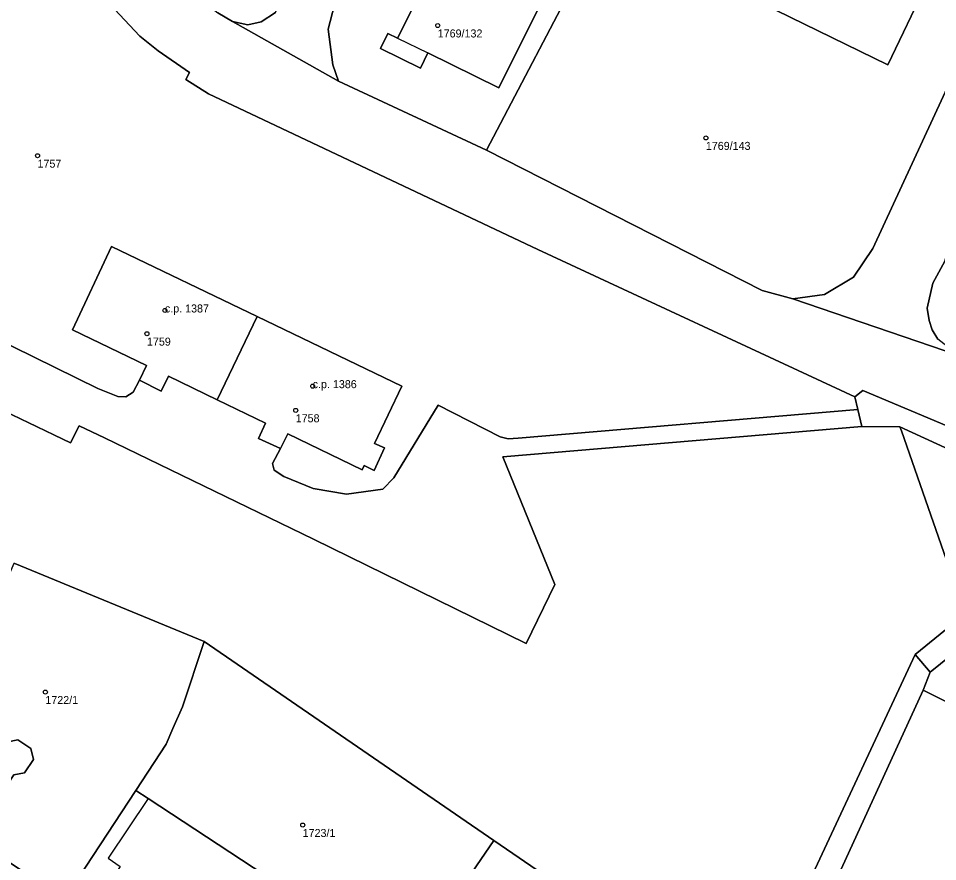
# Model space of a CAD drawing. Extents: x -878211 to -870363, y -1058464 to -1052522.
# Drawn here: x -874992.2 to -874877.4, y -1055715.8 to -1055610.5 of the extents above; entities that cross this region are included whole.
import ezdxf

# ---------------------------------------------------------------- set-up
doc = ezdxf.new("R2010")
doc.units = 0
for name, color, linetype in [('Definiční body', 7, 'Continuous'), ('Polygon budovy', 7, 'Continuous'), ('Polygon parcely', 7, 'Continuous')]:
    doc.layers.add(name, color=color, linetype=linetype)

msp = doc.modelspace()

# ---------------------------------------------------------------- linework, layer by layer
at = {"layer": 'Definiční body'}
for centre in [(-874939.8, -1055611.42994), (-874906.31, -1055625.46994), (-874989.79, -1055627.68994), (-874973.88, -1055647.00994), (-874976.12, -1055649.90994), (-874955.42, -1055656.45994), (-874957.54, -1055659.47994), (-874988.81, -1055694.65994), (-874956.67, -1055711.25994)]:
    msp.add_circle(centre, 0.25, dxfattribs=at)
at = {"layer": 'Polygon budovy'}
for points in [[(-874883.59, -1055616.33), (-874878.69, -1055606.16), (-874929.24, -1055581.41), (-874934.18, -1055591.62)], [(-874938.53, -1055600.43), (-874944.82, -1055613.01), (-874941.02, -1055614.85), (-874932.16, -1055619.23), (-874925.98, -1055606.74)], [(-874980.53, -1055639.03), (-874985.43, -1055649.42), (-874976.17, -1055653.88), (-874977.06, -1055655.71), (-874974.33, -1055657.07), (-874973.42, -1055655.21), (-874967.37, -1055658.16), (-874962.37, -1055647.76)], [(-874962.37, -1055647.76), (-874967.37, -1055658.16), (-874961.32, -1055661.08), (-874962.2, -1055662.98), (-874959.43, -1055664.26), (-874958.54, -1055662.42), (-874949.25, -1055666.9), (-874948.99, -1055666.37), (-874947.76, -1055666.97), (-874946.43, -1055664.18), (-874947.7, -1055663.61), (-874944.3, -1055656.47)], [(-875001.97, -1055706.33), (-875003.55, -1055708.95), (-875003.79, -1055708.8), (-875005.06, -1055711.01), (-875008.62, -1055716.43), (-875003.97, -1055719.54), (-875003.15, -1055718.29), (-874998.58, -1055721.28), (-874997.98, -1055720.35), (-874995.05, -1055716), (-874994.51, -1055715.16), (-874997.12, -1055713.44), (-874994.96, -1055710.13), (-874995.24, -1055708.75), (-874992.75, -1055704.97), (-874991.42, -1055704.76), (-874990.31, -1055703.08), (-874990.63, -1055701.69), (-874992.26, -1055700.6), (-874993.65, -1055700.9), (-874996.96, -1055698.72)], [(-874979.47, -1055716.42), (-874986.33, -1055726.56), (-874955.36, -1055746.88), (-874947.76, -1055735.18), (-874938.36, -1055741.18), (-874935.48, -1055736.79), (-874944.77, -1055730.73), (-874950.36, -1055727.08), (-874952.24, -1055725.86), (-874955.77, -1055723.54), (-874957.67, -1055722.37), (-874961.06, -1055720.18), (-874959.92, -1055718.48), (-874975.96, -1055707.95), (-874980.97, -1055715.4)]]:
    msp.add_lwpolyline(points, close=True, dxfattribs=at)
at = {"layer": 'Polygon parcely'}
for points in [[(-874878.69, -1055606.16), (-874883.59, -1055616.33), (-874934.18, -1055591.62), (-874929.24, -1055581.41), (-874935.73, -1055578.22), (-874939.21, -1055579.91), (-874944.69, -1055591.58), (-874921.34, -1055603.38), (-874933.71, -1055626.98), (-874899.28, -1055644.5), (-874895.45, -1055645.55), (-874891.48, -1055645.03), (-874887.87, -1055642.85), (-874885.47, -1055639.27), (-874874.32, -1055615.24), (-874873.51, -1055612.14), (-874874.31, -1055609.73), (-874876.14, -1055607.41)], [(-874934.18, -1055591.62), (-874883.59, -1055616.33), (-874878.69, -1055606.16), (-874929.24, -1055581.41)], [(-874933.71, -1055626.98), (-874921.34, -1055603.38), (-874944.69, -1055591.58), (-874952.7, -1055608.85), (-874953.47, -1055611.88), (-874952.92, -1055616.33), (-874952.2, -1055618.37)], [(-874955.37, -1055599.71), (-874958.02, -1055598.41), (-874966.51, -1055594.21), (-874969.65, -1055600.54), (-874972.32, -1055604.78), (-874971.99, -1055606.2), (-874967.27, -1055609.85), (-874965.45, -1055610.93), (-874963.53, -1055611.33), (-874961.86, -1055610.98), (-874960.05, -1055609.79)], [(-874944.82, -1055613.01), (-874946.05, -1055612.41), (-874946.94, -1055614.29), (-874941.95, -1055616.75), (-874941.02, -1055614.85), (-874932.16, -1055619.23), (-874925.98, -1055606.74), (-874938.53, -1055600.43)], [(-874944.82, -1055613.01), (-874938.53, -1055600.43), (-874925.98, -1055606.74), (-874932.16, -1055619.23), (-874941.02, -1055614.85), (-874941.95, -1055616.75), (-874946.94, -1055614.29), (-874946.05, -1055612.41)], [(-874974.33, -1055657.07), (-874973.42, -1055655.21), (-874967.37, -1055658.16), (-874962.37, -1055647.76), (-874980.53, -1055639.03), (-874985.43, -1055649.42), (-874976.17, -1055653.88), (-874977.06, -1055655.71)], [(-874967.37, -1055658.16), (-874961.32, -1055661.08), (-874962.2, -1055662.98), (-874959.43, -1055664.26), (-874958.54, -1055662.42), (-874949.25, -1055666.9), (-874948.99, -1055666.37), (-874947.76, -1055666.97), (-874946.43, -1055664.18), (-874947.7, -1055663.61), (-874944.3, -1055656.47), (-874962.37, -1055647.76)], [(-874986.4, -1055720.52), (-874977.5, -1055706.94), (-874973.74, -1055701.16), (-874972.89, -1055699.22), (-874971.69, -1055696.51), (-874968.96, -1055688.35), (-874992.64, -1055678.62), (-874992.74, -1055678.6), (-874999.62, -1055694.59), (-875000.98, -1055697.31), (-875005.29, -1055704.16), (-875001.97, -1055706.33), (-874996.96, -1055698.72), (-874993.65, -1055700.9), (-874992.26, -1055700.6), (-874990.63, -1055701.69), (-874990.31, -1055703.08), (-874991.42, -1055704.76), (-874992.75, -1055704.97), (-874995.24, -1055708.75), (-874994.96, -1055710.13), (-874997.12, -1055713.44), (-874994.51, -1055715.16)], [(-874872.06, -1055687.14), (-874878.28, -1055692.17), (-874879.16, -1055694.43), (-874801.27, -1055733.29), (-874794.82, -1055722.79), (-874793.78, -1055720.54), (-874794.9, -1055717.88), (-874820.67, -1055707.83), (-874822.07, -1055711.65), (-874844.37, -1055702.96), (-874842.9, -1055699.15), (-874870, -1055688.54)], [(-874951.78, -1055725.17), (-874949.9, -1055726.39), (-874950.36, -1055727.08), (-874944.77, -1055730.73), (-874932.81, -1055713.2), (-874968.96, -1055688.35), (-874971.69, -1055696.51), (-874972.89, -1055699.22), (-874973.74, -1055701.16), (-874977.5, -1055706.94), (-874975.96, -1055707.95), (-874959.92, -1055718.48), (-874961.06, -1055720.18), (-874957.67, -1055722.37), (-874957.19, -1055721.64), (-874955.32, -1055722.85), (-874955.77, -1055723.54), (-874952.24, -1055725.86)], [(-874880.16, -1055689.97), (-874893.52, -1055718.62), (-874895.01, -1055733.79), (-874895.44, -1055738.75), (-874894.69, -1055743.27), (-874911.11, -1055765.26), (-874911.55, -1055765.3), (-874920.44, -1055777.23), (-874920.19, -1055777.4), (-874918.35, -1055775.04), (-874916.54, -1055776.42), (-874899.93, -1055754.08), (-874892.79, -1055744.6), (-874889.21, -1055739.85), (-874890.42, -1055722.13), (-874890.26, -1055719.4), (-874889.4, -1055716.78), (-874879.16, -1055694.43), (-874878.28, -1055692.17)], [(-874889.21, -1055739.85), (-874888.66, -1055747.81), (-874834.8, -1055782.87), (-874819.95, -1055759.02), (-874820.67, -1055756.78), (-874818.23, -1055753), (-874812.5, -1055751.61), (-874801.27, -1055733.29), (-874879.16, -1055694.43), (-874889.4, -1055716.78), (-874890.26, -1055719.4), (-874890.42, -1055722.13)], [(-874992.26, -1055700.6), (-874993.65, -1055700.9), (-874996.96, -1055698.72), (-875001.97, -1055706.33), (-875005.29, -1055704.16), (-875008.33, -1055708.99), (-875013.14, -1055715.71), (-874997.21, -1055725.72), (-874992.33, -1055728.53), (-874991.85, -1055728.83), (-874986.4, -1055720.52), (-874994.51, -1055715.16), (-874997.12, -1055713.44), (-874994.96, -1055710.13), (-874995.24, -1055708.75), (-874992.75, -1055704.97), (-874991.42, -1055704.76), (-874990.31, -1055703.08), (-874990.63, -1055701.69)]]:
    msp.add_lwpolyline(points, close=True, dxfattribs=at)
for points in [[(-874866.86, -1055599.95), (-874874.32, -1055615.24), (-874885.47, -1055639.27), (-874887.87, -1055642.85), (-874891.48, -1055645.03), (-874895.45, -1055645.55), (-874874.71, -1055652.62), (-874877.32, -1055650.59), (-874878.05, -1055649.43), (-874878.41, -1055648.28), (-874878.67, -1055646.71), (-874877.95, -1055643.6), (-874876.44, -1055640.87), (-874875.45, -1055637.36), (-874874.98, -1055635.12), (-874858.37, -1055600.47)], [(-874995.59, -1055650.2), (-874982.25, -1055656.76), (-874979.76, -1055657.75), (-874978.74, -1055657.81), (-874977.86, -1055657.2), (-874977.06, -1055655.71), (-874976.17, -1055653.88), (-874985.43, -1055649.42), (-874980.53, -1055639.03), (-874962.37, -1055647.76), (-874944.3, -1055656.47), (-874947.7, -1055663.61), (-874946.43, -1055664.18), (-874947.76, -1055666.97), (-874948.99, -1055666.37), (-874949.25, -1055666.9), (-874958.54, -1055662.42), (-874959.43, -1055664.26), (-874960.42, -1055666.12), (-874960.22, -1055666.96), (-874959.04, -1055667.72), (-874955.37, -1055669.24), (-874951.21, -1055669.95), (-874946.67, -1055669.32), (-874945.3, -1055667.91), (-874939.74, -1055658.84), (-874932, -1055662.77), (-874930.99, -1055663.03), (-874929.74, -1055662.94), (-874887.32, -1055659.38), (-874887.7, -1055657.81), (-874927.29, -1055639.41), (-874968.42, -1055619.95), (-874971.28, -1055618.17), (-874970.8, -1055617.31), (-874974.73, -1055614.61), (-874976.99, -1055612.78), (-874981.41, -1055608.01)], [(-874981.41, -1055608.01), (-874976.99, -1055612.78), (-874974.73, -1055614.61), (-874970.8, -1055617.31), (-874971.28, -1055618.17), (-874968.42, -1055619.95), (-874927.29, -1055639.41), (-874887.7, -1055657.81), (-874886.69, -1055657), (-874875.42, -1055661.75)], [(-874960.05, -1055609.79), (-874961.86, -1055610.98), (-874963.53, -1055611.33), (-874965.45, -1055610.93), (-874952.2, -1055618.37), (-874952.92, -1055616.33), (-874953.47, -1055611.88), (-874952.7, -1055608.85)], [(-874774.4, -1055693.16), (-874777.4, -1055691.77), (-874783.18, -1055689.02), (-874786.95, -1055687.37), (-874790.78, -1055685.9), (-874794.54, -1055684.59), (-874800.04, -1055682.89), (-874804.5, -1055681.69), (-874806.89, -1055680.89), (-874812.68, -1055678.77), (-874846.54, -1055665.88), (-874874.88, -1055655.13), (-874874, -1055653.36), (-874874.71, -1055652.62), (-874895.45, -1055645.55), (-874899.28, -1055644.5), (-874933.71, -1055626.98), (-874952.2, -1055618.37), (-874965.45, -1055610.93), (-874967.27, -1055609.85)], [(-874876.44, -1055640.87), (-874877.95, -1055643.6), (-874878.67, -1055646.71), (-874878.41, -1055648.28), (-874878.05, -1055649.43), (-874877.32, -1055650.59)], [(-875004.44, -1055654.55), (-874985.66, -1055663.52), (-874984.59, -1055661.41), (-874981.44, -1055662.93), (-874955.3, -1055675.55), (-874928.75, -1055688.61), (-874925.16, -1055681.24), (-874931.65, -1055665.3), (-874886.81, -1055661.49), (-874887.32, -1055659.38), (-874929.74, -1055662.94), (-874930.99, -1055663.03), (-874932, -1055662.77), (-874939.74, -1055658.84), (-874945.3, -1055667.91), (-874946.67, -1055669.32), (-874951.21, -1055669.95), (-874955.37, -1055669.24), (-874959.04, -1055667.72), (-874960.22, -1055666.96), (-874960.42, -1055666.12), (-874959.43, -1055664.26), (-874962.2, -1055662.98), (-874961.32, -1055661.08), (-874967.37, -1055658.16), (-874973.42, -1055655.21), (-874974.33, -1055657.07), (-874977.06, -1055655.71), (-874977.86, -1055657.2), (-874978.74, -1055657.81), (-874979.76, -1055657.75), (-874982.25, -1055656.76), (-874995.59, -1055650.2)], [(-874992.64, -1055678.62), (-874968.96, -1055688.35), (-874932.81, -1055713.2), (-874895.44, -1055738.75), (-874895.01, -1055733.79), (-874893.52, -1055718.62), (-874880.16, -1055689.97), (-874873.92, -1055684.88), (-874881.88, -1055662.04), (-874882.06, -1055661.54), (-874886.81, -1055661.49), (-874931.65, -1055665.3), (-874925.16, -1055681.24), (-874928.75, -1055688.61), (-874955.3, -1055675.55), (-874981.44, -1055662.93), (-874984.59, -1055661.41), (-874985.66, -1055663.52), (-875004.44, -1055654.55)], [(-874875.42, -1055661.75), (-874886.69, -1055657), (-874887.7, -1055657.81), (-874887.32, -1055659.38), (-874886.81, -1055661.49), (-874882.06, -1055661.54), (-874875.92, -1055664.38)], [(-874875.92, -1055664.38), (-874882.06, -1055661.54), (-874881.88, -1055662.04), (-874873.92, -1055684.88), (-874880.16, -1055689.97), (-874878.28, -1055692.17), (-874872.06, -1055687.14)], [(-874959.92, -1055718.48), (-874975.96, -1055707.95), (-874977.5, -1055706.94), (-874986.4, -1055720.52)], [(-874895.44, -1055738.75), (-874932.81, -1055713.2), (-874944.77, -1055730.73)]]:
    msp.add_lwpolyline(points, dxfattribs=at)

# ---------------------------------------------------------------- texts
at = {"layer": 'Definiční body'}
for s, p in [('1769/132', (-874939.8, -1055612.919)), ('1769/143', (-874906.31, -1055626.959)), ('1757', (-874989.79, -1055629.179)), ('c.p. 1387', (-874973.88, -1055647.26)), ('1759', (-874976.12, -1055651.399)), ('c.p. 1386', (-874955.42, -1055656.71)), ('1758', (-874957.54, -1055660.969)), ('1722/1', (-874988.81, -1055696.149)), ('1723/1', (-874956.67, -1055712.749))]:
    msp.add_text(s, height=0.999996, dxfattribs=at).set_placement(p)

doc.saveas('drawing.dxf')
